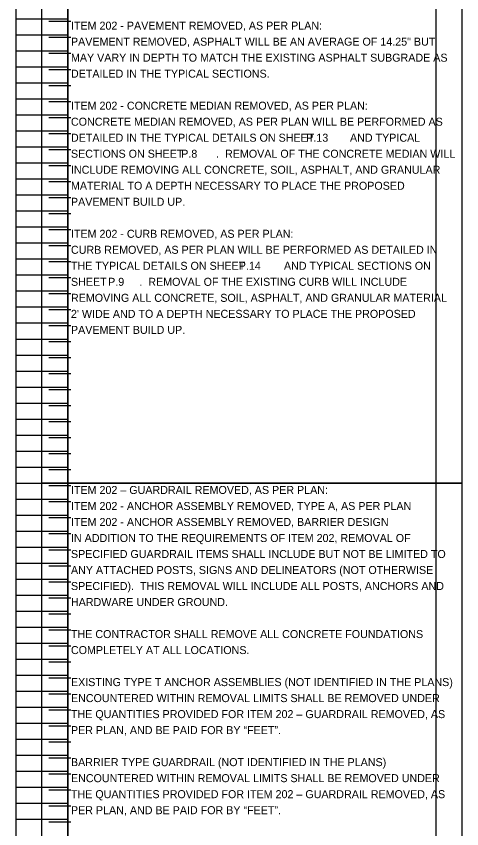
# Model space of a CAD drawing. Extents: x 12522 to 13018, y 1124 to 1902.
# Drawn here: x 12521.92 to 12529.71, y 1803.43 to 1817.64 of the extents above; entities that cross this region are included whole.
import ezdxf

# ---------------------------------------------------------------- set-up
doc = ezdxf.new("R2010")
doc.units = 0
for name, color, linetype in [('SC_Scratch1', 7, 'Continuous'), ('SH_Text', 7, 'Continuous'), ('XS_P_Annotation', 7, 'Continuous')]:
    doc.layers.add(name, color=color, linetype=linetype)

msp = doc.modelspace()

# ---------------------------------------------------------------- linework, layer by layer
at = {"layer": 'SC_Scratch1'}
for p, q in [((12521.919, 1809.471), (12521.919, 1829.631)), ((12522.819, 1809.471), (12522.819, 1829.631)), ((12522.819, 1809.471), (12522.819, 1829.631)), ((12522.819, 1829.631), (12522.819, 1809.471)), ((12529.259, 1829.631), (12529.259, 1809.471)), ((12521.919, 1817.591), (12522.819, 1817.591)), ((12522.876, 1817.541), (12522.492, 1817.541)), ((12521.919, 1817.311), (12522.819, 1817.311)), ((12522.876, 1817.261), (12522.492, 1817.261)), ((12521.919, 1817.031), (12522.819, 1817.031)), ((12522.876, 1816.981), (12522.492, 1816.981)), ((12521.919, 1816.751), (12522.819, 1816.751)), ((12522.876, 1816.701), (12522.492, 1816.701)), ((12521.919, 1816.471), (12522.819, 1816.471)), ((12522.876, 1816.421), (12522.492, 1816.421)), ((12521.919, 1816.191), (12522.819, 1816.191)), ((12522.876, 1816.141), (12522.492, 1816.141)), ((12521.919, 1815.911), (12522.819, 1815.911)), ((12522.876, 1815.861), (12522.492, 1815.861)), ((12521.919, 1815.631), (12522.819, 1815.631)), ((12522.876, 1815.581), (12522.492, 1815.581)), ((12521.919, 1815.351), (12522.819, 1815.351)), ((12522.876, 1815.301), (12522.492, 1815.301)), ((12521.919, 1815.071), (12522.819, 1815.071)), ((12522.876, 1815.021), (12522.492, 1815.021)), ((12521.919, 1814.791), (12522.819, 1814.791)), ((12522.876, 1814.741), (12522.492, 1814.741)), ((12521.919, 1814.511), (12522.819, 1814.511)), ((12522.876, 1814.461), (12522.492, 1814.461)), ((12521.919, 1814.231), (12522.819, 1814.231)), ((12522.876, 1814.181), (12522.492, 1814.181)), ((12521.919, 1813.951), (12522.819, 1813.951)), ((12522.876, 1813.901), (12522.492, 1813.901)), ((12521.919, 1813.671), (12522.819, 1813.671)), ((12522.876, 1813.621), (12522.492, 1813.621)), ((12521.919, 1813.391), (12522.819, 1813.391)), ((12522.876, 1813.341), (12522.492, 1813.341)), ((12521.919, 1813.111), (12522.819, 1813.111)), ((12522.876, 1813.061), (12522.492, 1813.061)), ((12521.919, 1812.831), (12522.819, 1812.831)), ((12522.876, 1812.781), (12522.492, 1812.781)), ((12521.919, 1812.551), (12522.819, 1812.551)), ((12522.876, 1812.501), (12522.492, 1812.501)), ((12521.919, 1812.271), (12522.819, 1812.271)), ((12522.876, 1812.221), (12522.492, 1812.221)), ((12521.919, 1811.991), (12522.819, 1811.991)), ((12522.876, 1811.941), (12522.492, 1811.941)), ((12521.919, 1811.711), (12522.819, 1811.711)), ((12522.876, 1811.661), (12522.492, 1811.661)), ((12521.919, 1811.431), (12522.819, 1811.431)), ((12522.876, 1811.381), (12522.492, 1811.381)), ((12521.919, 1811.151), (12522.819, 1811.151)), ((12522.876, 1811.101), (12522.492, 1811.101)), ((12521.919, 1810.871), (12522.819, 1810.871)), ((12522.876, 1810.821), (12522.492, 1810.821)), ((12521.919, 1810.591), (12522.819, 1810.591)), ((12522.876, 1810.541), (12522.492, 1810.541)), ((12521.919, 1810.311), (12522.819, 1810.311)), ((12522.876, 1810.261), (12522.492, 1810.261)), ((12521.919, 1810.031), (12522.819, 1810.031)), ((12522.876, 1809.981), (12522.492, 1809.981)), ((12521.919, 1809.751), (12522.819, 1809.751)), ((12522.876, 1809.701), (12522.492, 1809.701)), ((12521.919, 1809.471), (12522.819, 1809.471)), ((12521.919, 1789.311), (12521.919, 1809.471)), ((12521.919, 1809.471), (12522.819, 1809.471)), ((12522.876, 1809.421), (12522.492, 1809.421)), ((12529.259, 1809.471), (12522.819, 1809.471)), ((12522.819, 1789.311), (12522.819, 1809.471)), ((12522.819, 1809.471), (12529.259, 1809.471)), ((12522.819, 1789.311), (12522.819, 1809.471)), ((12522.819, 1809.471), (12522.819, 1789.311)), ((12529.259, 1809.471), (12529.259, 1789.311)), ((12521.919, 1809.191), (12522.819, 1809.191)), ((12522.876, 1809.141), (12522.492, 1809.141)), ((12521.919, 1808.911), (12522.819, 1808.911)), ((12522.876, 1808.861), (12522.492, 1808.861)), ((12521.919, 1808.631), (12522.819, 1808.631)), ((12522.876, 1808.581), (12522.492, 1808.581)), ((12521.919, 1808.351), (12522.819, 1808.351)), ((12522.876, 1808.301), (12522.492, 1808.301)), ((12521.919, 1808.071), (12522.819, 1808.071)), ((12522.876, 1808.021), (12522.492, 1808.021)), ((12521.919, 1807.791), (12522.819, 1807.791)), ((12522.876, 1807.741), (12522.492, 1807.741)), ((12521.919, 1807.511), (12522.819, 1807.511)), ((12522.876, 1807.461), (12522.492, 1807.461)), ((12521.919, 1807.231), (12522.819, 1807.231)), ((12522.876, 1807.181), (12522.492, 1807.181)), ((12521.919, 1806.951), (12522.819, 1806.951)), ((12522.876, 1806.901), (12522.492, 1806.901)), ((12521.919, 1806.671), (12522.819, 1806.671)), ((12522.876, 1806.621), (12522.492, 1806.621)), ((12521.919, 1806.391), (12522.819, 1806.391)), ((12522.876, 1806.341), (12522.492, 1806.341)), ((12521.919, 1806.111), (12522.819, 1806.111)), ((12522.876, 1806.061), (12522.492, 1806.061)), ((12521.919, 1805.831), (12522.819, 1805.831)), ((12522.876, 1805.781), (12522.492, 1805.781)), ((12521.919, 1805.551), (12522.819, 1805.551)), ((12522.876, 1805.501), (12522.492, 1805.501)), ((12521.919, 1805.271), (12522.819, 1805.271)), ((12522.876, 1805.221), (12522.492, 1805.221)), ((12521.919, 1804.991), (12522.819, 1804.991)), ((12522.876, 1804.941), (12522.492, 1804.941)), ((12521.919, 1804.711), (12522.819, 1804.711)), ((12522.876, 1804.661), (12522.492, 1804.661)), ((12521.919, 1804.431), (12522.819, 1804.431)), ((12522.876, 1804.381), (12522.492, 1804.381)), ((12521.919, 1804.151), (12522.819, 1804.151)), ((12522.876, 1804.101), (12522.492, 1804.101)), ((12521.919, 1803.871), (12522.819, 1803.871)), ((12522.876, 1803.821), (12522.492, 1803.821)), ((12521.919, 1803.591), (12522.819, 1803.591)), ((12522.876, 1803.541), (12522.492, 1803.541))]:
    msp.add_line(p, q, dxfattribs=at)
for points in [[(12522.369, 1829.631), (12529.709, 1829.631), (12529.709, 1809.471), (12522.369, 1809.471)], [(12522.369, 1809.471), (12529.709, 1809.471), (12529.709, 1789.311), (12522.369, 1789.311)]]:
    msp.add_lwpolyline(points, close=True, dxfattribs=at)

# ---------------------------------------------------------------- texts
at = {"layer": 'SH_Text'}
for s, p in [('ITEM 202 - PAVEMENT REMOVED, AS PER PLAN:', (12522.876, 1817.401)), ('PAVEMENT REMOVED, ASPHALT WILL BE AN AVERAGE OF 14.25" BUT ', (12522.876, 1817.121)), ('MAY VARY IN DEPTH TO MATCH THE EXISTING ASPHALT SUBGRADE AS ', (12522.876, 1816.841)), ('DETAILED IN THE TYPICAL SECTIONS. ', (12522.876, 1816.561)), ('ITEM 202 - CONCRETE MEDIAN REMOVED, AS PER PLAN:', (12522.876, 1816.001)), ('CONCRETE MEDIAN REMOVED, AS PER PLAN WILL BE PERFORMED AS ', (12522.876, 1815.721)), ('DETAILED IN THE TYPICAL DETAILS ON SHEET            AND TYPICAL ', (12522.876, 1815.441)), ('SECTIONS ON SHEET           .  REMOVAL OF THE CONCRETE MEDIAN WILL ', (12522.876, 1815.161)), ('INCLUDE REMOVING ALL CONCRETE, SOIL, ASPHALT, AND GRANULAR ', (12522.876, 1814.881)), ('MATERIAL TO A DEPTH NECESSARY TO PLACE THE PROPOSED ', (12522.876, 1814.601)), ('PAVEMENT BUILD UP.', (12522.876, 1814.321)), ('ITEM 202 - CURB REMOVED, AS PER PLAN:', (12522.876, 1813.761)), ('CURB REMOVED, AS PER PLAN WILL BE PERFORMED AS DETAILED IN ', (12522.876, 1813.481)), ('THE TYPICAL DETAILS ON SHEET             AND TYPICAL SECTIONS ON ', (12522.876, 1813.201)), ('SHEET           .  REMOVAL OF THE EXISTING CURB WILL INCLUDE ', (12522.876, 1812.921)), ('REMOVING ALL CONCRETE, SOIL, ASPHALT, AND GRANULAR MATERIAL ', (12522.876, 1812.641)), ("2' WIDE AND TO A DEPTH NECESSARY TO PLACE THE PROPOSED ", (12522.876, 1812.361)), ('PAVEMENT BUILD UP.', (12522.876, 1812.081)), ('ITEM 202 – GUARDRAIL REMOVED, AS PER PLAN:', (12522.876, 1809.281)), ('ITEM 202 - ANCHOR ASSEMBLY REMOVED, TYPE A, AS PER PLAN', (12522.876, 1809.001)), ('ITEM 202 - ANCHOR ASSEMBLY REMOVED, BARRIER DESIGN', (12522.876, 1808.721)), ('IN ADDITION TO THE REQUIREMENTS OF ITEM 202, REMOVAL OF ', (12522.876, 1808.441)), ('SPECIFIED GUARDRAIL ITEMS SHALL INCLUDE BUT NOT BE LIMITED TO ', (12522.876, 1808.161)), ('ANY ATTACHED POSTS, SIGNS AND DELINEATORS (NOT OTHERWISE ', (12522.876, 1807.881)), ('SPECIFIED).  THIS REMOVAL WILL INCLUDE ALL POSTS, ANCHORS AND ', (12522.876, 1807.601)), ('HARDWARE UNDER GROUND. ', (12522.876, 1807.321)), ('THE CONTRACTOR SHALL REMOVE ALL CONCRETE FOUNDATIONS ', (12522.876, 1806.761)), ('COMPLETELY AT ALL LOCATIONS. ', (12522.876, 1806.481)), ('EXISTING TYPE T ANCHOR ASSEMBLIES (NOT IDENTIFIED IN THE PLANS) ', (12522.876, 1805.921)), ('ENCOUNTERED WITHIN REMOVAL LIMITS SHALL BE REMOVED UNDER ', (12522.876, 1805.641)), ('THE QUANTITIES PROVIDED FOR ITEM 202 – GUARDRAIL REMOVED, AS ', (12522.876, 1805.361)), ('PER PLAN, AND BE PAID FOR BY “FEET”.', (12522.876, 1805.081)), ('BARRIER TYPE GUARDRAIL (NOT IDENTIFIED IN THE PLANS) ', (12522.876, 1804.521)), ('ENCOUNTERED WITHIN REMOVAL LIMITS SHALL BE REMOVED UNDER ', (12522.876, 1804.241)), ('THE QUANTITIES PROVIDED FOR ITEM 202 – GUARDRAIL REMOVED, AS ', (12522.876, 1803.961)), ('PER PLAN, AND BE PAID FOR BY “FEET”.', (12522.876, 1803.681))]:
    msp.add_text(s, height=0.14, dxfattribs=at).set_placement(p)
at = {"layer": 'XS_P_Annotation'}
for s, p in [('P.13', (12526.99, 1815.441)), ('P.8', (12524.804, 1815.161)), ('P.14', (12525.81, 1813.201)), ('P.9', (12523.526, 1812.921))]:
    msp.add_text(s, height=0.14, dxfattribs=at).set_placement(p)

doc.saveas('drawing.dxf')
